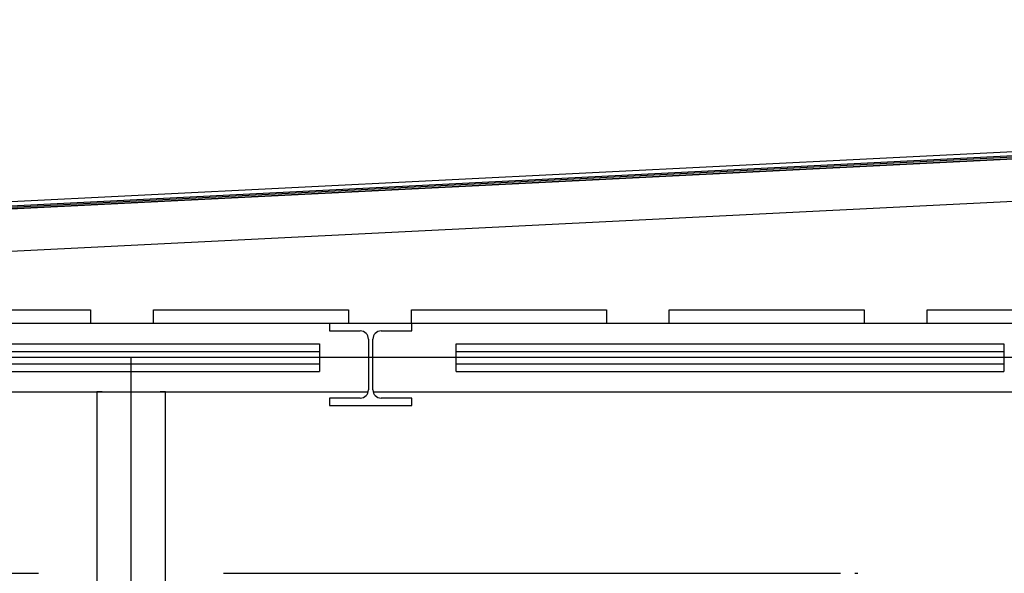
# Model space of a CAD drawing. Extents: x -805 to 3526, y -961 to 1039.
# Tile 401 of 473: x 1260.985 to 1262.424, y 40.813 to 41.621. Entities that reach past the tile are written whole.
import ezdxf

# ---------------------------------------------------------------- set-up
doc = ezdxf.new("R2010")
doc.units = 0
doc.layers.add('TTK-P-Aufzug', color=251, linetype='Continuous')
doc.layers.add('TTK-P-Bahnsteig', color=12, linetype='Continuous')

msp = doc.modelspace()

# ---------------------------------------------------------------- linework, layer by layer
at = {"layer": 'TTK-P-Aufzug', "color": 251}
for p, q in [((1262.7226, 41.4427), (1259.5726, 41.2855)), ((1262.7229, 41.4367), (1259.5729, 41.2793)), ((1259.5731, 41.2755), (1262.7231, 41.4327)), ((1262.7231, 41.4327), (1259.5731, 41.2755)), ((1262.723, 41.4347), (1261.5423, 41.3758)), ((1261.5423, 41.3758), (1259.573, 41.2774)), ((1259.5746, 41.2134), (1262.7246, 41.3707)), ((1260.8037, 41.1978), (1261.0887, 41.1978)), ((1261.0887, 41.1978), (1261.0887, 41.1778)), ((1261.1806, 41.1778), (1261.1806, 41.1978)), ((1261.1806, 41.1978), (1261.4656, 41.1978)), ((1261.4656, 41.1978), (1261.4656, 41.1778)), ((1261.5575, 41.1778), (1261.5575, 41.1978)), ((1261.5575, 41.1978), (1261.8425, 41.1978)), ((1261.8425, 41.1978), (1261.8425, 41.1778)), ((1261.9343, 41.1778), (1261.9343, 41.1978)), ((1261.9343, 41.1978), (1262.2193, 41.1978)), ((1262.2193, 41.1978), (1262.2193, 41.1778)), ((1262.3112, 41.1778), (1262.3112, 41.1978)), ((1262.3112, 41.1978), (1262.5962, 41.1978)), ((1261.4381, 41.1778), (1260.8581, 41.1778)), ((1261.5581, 41.1778), (1261.4381, 41.1778)), ((1261.4381, 41.1778), (1261.4381, 41.1668)), ((1262.5731, 41.1778), (1261.5581, 41.1778)), ((1261.5581, 41.1668), (1261.5581, 41.1778)), ((1261.4381, 41.1668), (1261.4828, 41.1668)), ((1261.5133, 41.1668), (1261.5581, 41.1668)), ((1260.8731, 41.1478), (1261.4231, 41.1478)), ((1261.4231, 41.1478), (1261.4231, 41.1368)), ((1261.4948, 41.1548), (1261.4948, 41.0808)), ((1261.5013, 41.0808), (1261.5013, 41.1548)), ((1261.6231, 41.1368), (1261.6231, 41.1478)), ((1261.6231, 41.1478), (1262.4231, 41.1478)), ((1262.4231, 41.1478), (1262.4231, 41.1368)), ((1260.8731, 41.1368), (1261.4231, 41.1368)), ((1261.4231, 41.1368), (1261.4231, 41.1188)), ((1261.6231, 41.1188), (1261.6231, 41.1368)), ((1261.6231, 41.1368), (1262.4231, 41.1368)), ((1262.4231, 41.1368), (1262.4231, 41.1188)), ((1260.8731, 41.1188), (1261.4231, 41.1188)), ((1261.4231, 41.1188), (1261.4231, 41.1078)), ((1261.6231, 41.1078), (1261.6231, 41.1188)), ((1261.6231, 41.1188), (1262.4231, 41.1188)), ((1262.4231, 41.1188), (1262.4231, 41.1078)), ((1260.8731, 41.1078), (1261.4231, 41.1078)), ((1261.6231, 41.1078), (1262.4231, 41.1078)), ((1260.8026, 41.0778), (1261.4936, 41.0778)), ((1261.0981, 41.0778), (1261.0981, 40.6478)), ((1261.1056, 41.0778), (1261.0981, 41.0778)), ((1261.1056, 41.0778), (1261.1906, 41.0778)), ((1261.1981, 41.0778), (1261.1906, 41.0778)), ((1261.1981, 40.6478), (1261.1981, 41.0778)), ((1261.5026, 41.0778), (1262.5731, 41.0778)), ((1261.4828, 41.0688), (1261.4381, 41.0688)), ((1261.4381, 41.0688), (1261.4381, 41.0578)), ((1261.4381, 41.0578), (1261.5581, 41.0578)), ((1261.5581, 41.0688), (1261.5133, 41.0688)), ((1261.5581, 41.0578), (1261.5581, 41.0688)), ((1260.1085, 40.8128), (1261.013, 40.8128)), ((1261.283, 40.8128), (1262.1845, 40.8128)), ((1262.2055, 40.8128), (1262.21, 40.8128))]:
    msp.add_line(p, q, dxfattribs=at)
at = {"layer": 'TTK-P-Aufzug', "color": 251, "ltscale": 20}
for p, q in [((1262.6231, 41.1278), (1259.6281, 41.1278)), ((1261.1481, 37.5878), (1261.1481, 41.1278))]:
    msp.add_line(p, q, dxfattribs=at)
at = {"layer": 'TTK-P-Aufzug', "color": 251}
for centre, start, end in [((1261.4828, 41.1548), 0, 90), ((1261.5133, 41.1548), 90, 180), ((1261.4828, 41.0808), 270, 0), ((1261.5133, 41.0808), 180, 270)]:
    msp.add_arc(centre, 0.012, start, end, dxfattribs=at)
at = {"layer": 'TTK-P-Bahnsteig', "color": 251}
msp.add_circle((473.7851, 39.1322), 1000, dxfattribs=at)

doc.saveas('drawing.dxf')
